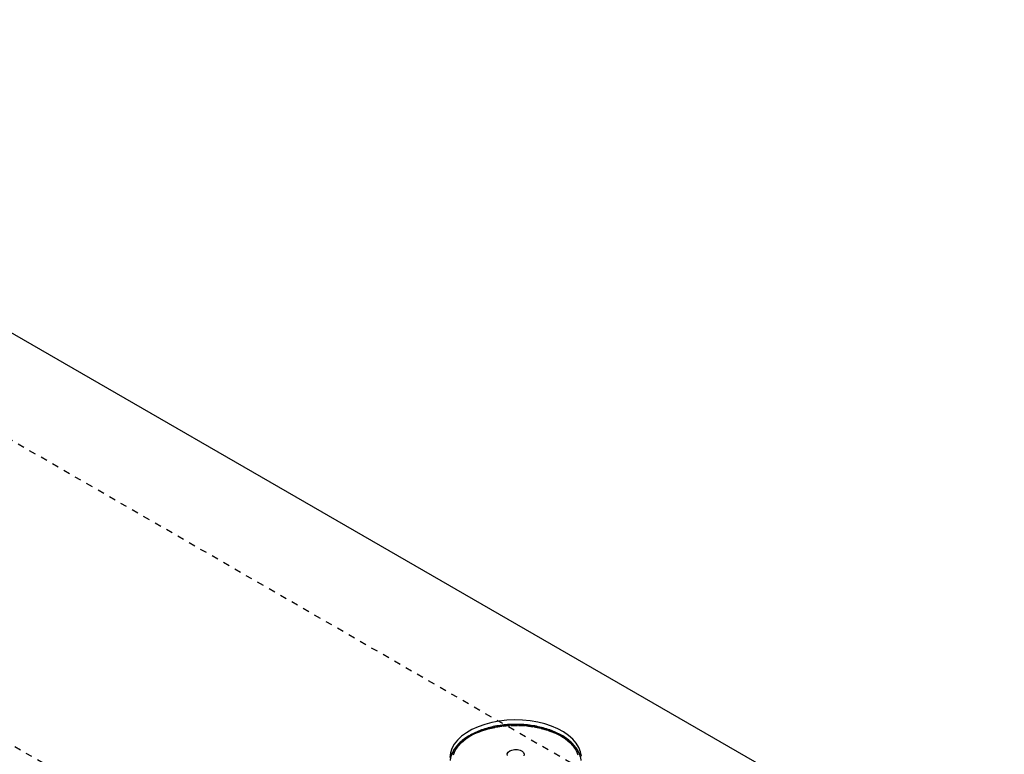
# Model space of a CAD drawing. Header units: inches. Extents: x 1907 to 2452, y -210 to -54.
# Tile 560 of 656: x 2000 to 2015, y -188 to -177. Entities that reach past the tile are written whole.
import ezdxf

# ---------------------------------------------------------------- set-up
doc = ezdxf.new("R2010")
doc.units = ezdxf.units.IN
doc.header["$LTSCALE"] = 0.5
doc.header["$MEASUREMENT"] = 0
doc.linetypes.add('HIDDEN', pattern=[0.225, 0.15, -0.075])
doc.layers.add('SID-M-H', color=4, linetype='HIDDEN')
doc.layers.add('SID-M-S', color=105, linetype='Continuous')

msp = doc.modelspace()

# ---------------------------------------------------------------- linework, layer by layer
at = {"layer": 'SID-M-H'}
for p, q in [((2015.11487, -191.85749), (1991.78034, -178.38675)), ((2012.98429, -195.25915), (1991.78034, -183.01837)), ((2006.98314, -187.65426), (2007.07173, -187.60885)), ((2007.07173, -187.60885), (2007.16901, -187.5698)), ((2007.16901, -187.5698), (2007.2736, -187.53767)), ((2007.2736, -187.53767), (2007.38405, -187.51291)), ((2007.38405, -187.51291), (2007.49879, -187.49586)), ((2007.49879, -187.49586), (2007.61622, -187.48676)), ((2007.61622, -187.48676), (2007.73469, -187.48575)), ((2007.73469, -187.48575), (2007.85253, -187.49283)), ((2007.85253, -187.49283), (2007.9681, -187.50791)), ((2007.9681, -187.50791), (2008.07976, -187.53077)), ((2008.07976, -187.53077), (2008.18596, -187.5611)), ((2008.18596, -187.5611), (2008.2852, -187.59847)), ((2008.2852, -187.59847), (2008.37609, -187.64234)), ((2006.83683, -187.76156), (2006.90447, -187.70541)), ((2006.90447, -187.70541), (2006.98314, -187.65426)), ((2008.37609, -187.64234), (2008.45735, -187.69212)), ((2008.45735, -187.69212), (2008.52784, -187.7471)), ((2008.52784, -187.7471), (2008.58657, -187.8065)), ((2006.70874, -187.95194), (2006.73828, -187.8857)), ((2006.73828, -187.8857), (2006.78117, -187.82194)), ((2006.78117, -187.82194), (2006.83683, -187.76156)), ((2007.56273, -187.91682), (2007.5748, -187.89342)), ((2007.5748, -187.89342), (2007.59938, -187.87354)), ((2007.59938, -187.87354), (2007.63381, -187.85936)), ((2007.63381, -187.85936), (2007.67435, -187.85239)), ((2007.67435, -187.85239), (2007.71662, -187.8534)), ((2007.71662, -187.8534), (2007.75602, -187.86227)), ((2007.75602, -187.86227), (2007.7883, -187.87806)), ((2007.7883, -187.87806), (2007.80995, -187.89903)), ((2007.80995, -187.89903), (2007.81864, -187.92293)), ((2008.58657, -187.8065), (2008.63272, -187.86949)), ((2008.63272, -187.86949), (2008.66564, -187.9352)), ((2007.56448, -187.94122), (2007.56273, -187.91682)), ((2007.81864, -187.92293), (2007.8134, -187.94717))]:
    msp.add_line(p, q, dxfattribs=at)
at = {"layer": 'SID-M-S'}
for p, q in [((2015.11487, -190.22441), (1991.78034, -176.75367)), ((2007.32819, -187.44116), (2007.22048, -187.46966)), ((2007.44098, -187.42022), (2007.32819, -187.44116)), ((2007.55727, -187.40712), (2007.44098, -187.42022)), ((2007.67543, -187.40206), (2007.55727, -187.40712)), ((2007.79379, -187.4051), (2007.67543, -187.40206)), ((2007.9107, -187.4162), (2007.79379, -187.4051)), ((2008.02452, -187.4352), (2007.9107, -187.4162)), ((2008.13364, -187.46185), (2008.02452, -187.4352)), ((2006.94249, -187.59598), (2006.86921, -187.64972)), ((2007.02627, -187.54762), (2006.94249, -187.59598)), ((2007.01098, -187.63819), (2007.09781, -187.59378)), ((2007.11937, -187.50531), (2007.02627, -187.54762)), ((2007.09781, -187.59378), (2007.19327, -187.55574)), ((2007.22048, -187.46966), (2007.11937, -187.50531)), ((2007.19327, -187.55574), (2007.29599, -187.52462)), ((2007.29599, -187.52462), (2007.40445, -187.50087)), ((2007.40445, -187.50087), (2007.51709, -187.48484)), ((2007.51709, -187.48484), (2007.63224, -187.47677)), ((2007.63224, -187.47677), (2007.74825, -187.47677)), ((2007.74825, -187.47677), (2007.8634, -187.48484)), ((2007.8634, -187.48484), (2007.97604, -187.50087)), ((2007.97604, -187.50087), (2008.0845, -187.52462)), ((2008.0845, -187.52462), (2008.18722, -187.55574)), ((2008.23654, -187.49575), (2008.13364, -187.46185)), ((2008.18722, -187.55574), (2008.28268, -187.59378)), ((2008.33177, -187.53645), (2008.23654, -187.49575)), ((2008.28268, -187.59378), (2008.36951, -187.63819)), ((2008.418, -187.58336), (2008.33177, -187.53645)), ((2008.494, -187.63582), (2008.418, -187.58336)), ((2006.80745, -187.7081), (2006.75809, -187.77027)), ((2006.86921, -187.64972), (2006.80745, -187.7081)), ((2006.81425, -187.80272), (2006.86816, -187.74342)), ((2006.86816, -187.74342), (2006.93405, -187.68831)), ((2006.93405, -187.68831), (2007.01098, -187.63819)), ((2008.36951, -187.63819), (2008.44644, -187.68831)), ((2008.44644, -187.68831), (2008.51233, -187.74342)), ((2008.55873, -187.69311), (2008.494, -187.63582)), ((2008.51233, -187.74342), (2008.56624, -187.80272)), ((2008.61126, -187.75442), (2008.55873, -187.69311)), ((2008.65087, -187.81888), (2008.61126, -187.75442)), ((2006.69913, -187.90252), (2006.69035, -187.97073)), ((2006.72181, -187.83539), (2006.69913, -187.90252)), ((2006.75809, -187.77027), (2006.72181, -187.83539)), ((2006.74535, -187.93036), (2006.77311, -187.86534)), ((2006.77311, -187.86534), (2006.81425, -187.80272)), ((2008.56624, -187.80272), (2008.60738, -187.86534)), ((2008.60738, -187.86534), (2008.63514, -187.93036)), ((2008.67699, -187.8856), (2008.65087, -187.81888)), ((2008.68926, -187.95363), (2008.67699, -187.8856))]:
    msp.add_line(p, q, dxfattribs=at)
msp.add_open_spline([(2008.68654, -188.01871), (2008.68407, -188.00123), (2008.67847, -187.96152), (2008.65517, -187.90112), (2008.61968, -187.83824), (2008.57225, -187.77817), (2008.5138, -187.72158), (2008.44489, -187.66923), (2008.36646, -187.62183), (2008.27958, -187.58), (2008.1854, -187.54423), (2008.08514, -187.51495), (2007.98005, -187.49246), (2007.87143, -187.47701), (2007.76061, -187.46877), (2007.64893, -187.46782), (2007.53777, -187.47417), (2007.42847, -187.48775), (2007.32236, -187.50841), (2007.22074, -187.53595), (2007.12485, -187.57005), (2007.04904, -187.60441), (2006.99162, -187.63554), (2006.9374, -187.66876), (2006.87745, -187.71252), (2006.81648, -187.76919), (2006.76645, -187.82993), (2006.72861, -187.89393), (2006.70298, -187.95766), (2006.69641, -188.00038), (2006.69334, -188.02037)], degree=3, knots=[0, 0, 0, 0, 0.02850864, 0.06473588, 0.10124003, 0.13812748, 0.17536578, 0.21284493, 0.25044847, 0.28808878, 0.32571149, 0.36330229, 0.4008601, 0.43839058, 0.47590255, 0.51340622, 0.55091242, 0.58842907, 0.62596698, 0.66353739, 0.70115081, 0.73881553, 0.7597632, 0.77965735, 0.81740076, 0.85516536, 0.89283859, 0.93029293, 0.96738987, 1, 1, 1, 1], dxfattribs=at)

doc.saveas('drawing.dxf')
